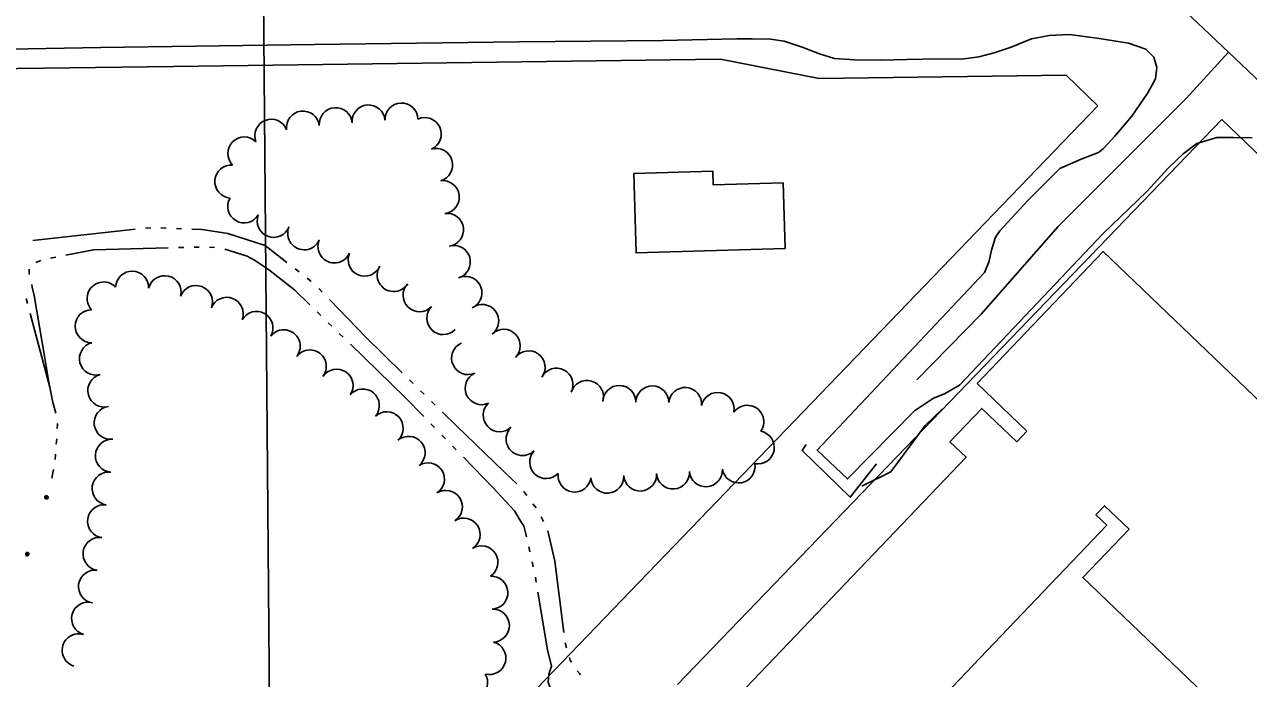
# Model space of a CAD drawing. Extents: x -2233 to 187241, y 4582 to 150524.
# Drawn here: x 118851 to 119593, y 59144 to 59541 of the extents above; entities that cross this region are included whole.
import ezdxf

# ---------------------------------------------------------------- set-up
doc = ezdxf.new("R2010")
doc.units = 0
for name, color, linetype in [('AP_X_Lights', 7, 'Continuous'), ('BLDG', 7, 'Continuous'), ('GE_X_CL_2000', 7, 'Continuous'), ('GRID', 7, 'Continuous'), ('ROAD', 7, 'Continuous'), ('RW_X_Fee_RW', 7, 'Continuous'), ('TREES', 7, 'Continuous'), ('WALL', 7, 'Continuous'), ('WATER', 7, 'Continuous')]:
    doc.layers.add(name, color=color, linetype=linetype)

msp = doc.modelspace()

# ---------------------------------------------------------------- linework, layer by layer
at = {"layer": 'AP_X_Lights'}
msp.add_line((119547.49, 59555.98), (119581.26, 59523.88), dxfattribs=at)
at = {"layer": 'BLDG'}
for points in [[(119220.37, 59450.22), (119268.43, 59451.64), (119268.67, 59443.4), (119311.02, 59444.65), (119312.2, 59404.81), (119221.79, 59402.14)], [(119428.71, 59322.89), (119458.87, 59294.02), (119452.76, 59287.62), (119431.6, 59307.89), (119412.22, 59287.64), (119422.04, 59278.25), (119288.3, 59138.51), (119353.46, 59076.15), (119507.45, 59237.03), (119500.86, 59243.34), (119506.1, 59248.82), (119520.93, 59234.63), (119492.86, 59205.31), (119743.4, 58965.5), (119723.26, 58944.44), (119818.63, 58853.16), (119838.81, 58874.24), (119858.51, 58855.38), (119963.14, 58964.7), (119505.31, 59402.92)]]:
    msp.add_lwpolyline(points, close=True, dxfattribs=at)
at = {"layer": 'GE_X_CL_2000'}
for points in [[(119581.26, 59523.88), (119555.67, 59495.75), (119477.89, 59418.22), (119431.21, 59364.96), (119392.07, 59325.26)], [(119581.26, 59523.88), (119600.89, 59505.21), (119680.68, 59431.05), (119773.11, 59341.6), (119866.66, 59252.17), (119876.49, 59242.77)]]:
    msp.add_lwpolyline(points, dxfattribs=at)
at = {"layer": 'GRID'}
msp.add_line((118990.74, 60122.13), (119014.28, 57424.46), dxfattribs=at)
at = {"layer": 'ROAD'}
msp.add_lwpolyline([(118763.69, 59524.18), (118896.98, 59526.73), (119026.6, 59528.53), (119150.84, 59530), (119237.81, 59530.9), (119283.02, 59531.97), (119292.26, 59531.98), (119303.45, 59531.73), (119311.62, 59530.57), (119322.65, 59526.85), (119333.05, 59522.75), (119342.22, 59520), (119354.6, 59519.24), (119370.29, 59519.01), (119386.13, 59519.31), (119405.36, 59519.83), (119419.31, 59519.62), (119429.76, 59520.92), (119439.04, 59523.5), (119449.48, 59526.93), (119461.69, 59531.94), (119472.54, 59533.92), (119484.71, 59534.62), (119502.78, 59532.18), (119520.68, 59529.34), (119531.07, 59525.63), (119536, 59520.74), (119537.74, 59514.61), (119536.89, 59507.63), (119532.42, 59499.25), (119522.53, 59485.13), (119512.33, 59472.86), (119505.23, 59465.16), (119502.41, 59463.11), (119491.83, 59458.91), (119478.87, 59453.4), (119459.43, 59433.93), (119442.49, 59415.57), (119439.91, 59411.69), (119437.46, 59403.82), (119435.86, 59396.53), (119433.3, 59390.27), (119331.6, 59282.59), (119350.18, 59265.15), (119390.84, 59306.51), (119402.37, 59314.12), (119408.87, 59316.78), (119418.06, 59321.92), (119505.1, 59413.64), (119531.73, 59439.35), (119544.77, 59453.53), (119553.78, 59462.26), (119562, 59468.37), (119574.15, 59472.16), (119584.36, 59472.17), (119595.74, 59471.99)], dxfattribs=at)
at = {"layer": 'RW_X_Fee_RW'}
for p, q in [((119332.8, 59507.95), (119273.1, 59519.56)), ((119482.8, 59509.95), (119332.8, 59507.95)), ((119502, 59491.35), (119482.8, 59509.95)), ((119246.96, 59140.57), (119577.2, 59482.95))]:
    msp.add_line(p, q, dxfattribs=at)
for points in [[(119273.1, 59519.56), (118941, 59515.16), (118783.2, 59513.07)], [(118994.48, 58964.56), (118997.57, 58967.69), (119202.7, 59180.64), (119502, 59491.35)], [(119577.2, 59482.95), (119842.87, 59228.62), (119876.49, 59196.44)]]:
    msp.add_lwpolyline(points, dxfattribs=at)
at = {"layer": 'TREES'}
for centre, radius, start, end in [((119019.66, 59478.12), 10, 7.42504, 187.42504), ((119039.54, 59480.22), 10, 4.63026, 184.63026), ((119059.47, 59481.84), 10, 4.63026, 184.63026), ((119079.44, 59482.97), 10, 1.87982, 181.87982), ((119000.44, 59473.16), 10, 21.53029, 201.53029), ((119093.56, 59474.19), 10, 294.39893, 114.39893), ((118984.06, 59462.43), 10, 44.95211, 224.95211), ((119100.49, 59455.49), 10, 286.25897, 106.25897), ((118976.19, 59445.39), 10, 85.43793, 265.43793), ((119104.57, 59435.97), 10, 277.31549, 97.31549), ((118983.97, 59430.29), 10, 149.12381, 329.12381), ((119001.89, 59421.57), 10, 158.94403, 338.94403), ((119107.11, 59416.13), 10, 277.31549, 97.31549), ((119020.4, 59414), 10, 156.5614, 336.5614), ((119038.75, 59406.04), 10, 156.5614, 336.5614), ((119111.25, 59396.63), 10, 286.6231, 106.6231), ((119057.08, 59398.05), 10, 156.31764, 336.31764), ((119074.72, 59388.74), 10, 148.04858, 328.04858), ((118898.7, 59374.55), 10, 43.16242, 223.16242), ((118915.98, 59381.07), 10, 358.14701, 178.14701), ((118935.69, 59378.34), 10, 346.08141, 166.08141), ((119118.24, 59377.94), 10, 294.39925, 114.39925), ((118954.73, 59372.37), 10, 339.0853, 159.0853), ((119090.4, 59376.5), 10, 136.03756, 316.03756), ((118973.41, 59365.22), 10, 339.02496, 159.02496), ((119104.8, 59362.62), 10, 136.03756, 316.03756), ((119128.43, 59360.88), 10, 307.34209, 127.34209), ((118891.44, 59357.71), 10, 90.20061, 270.20061), ((118991.44, 59356.68), 10, 330.30712, 150.30712), ((119008, 59345.56), 10, 321.92885, 141.92885), ((119141.53, 59345.82), 10, 314.67087, 134.67087), ((118894.01, 59338.04), 10, 104.71747, 284.71747), ((119119.84, 59338.34), 10, 114.34756, 294.34756), ((119115.72, 59347.45), 0.00000000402, 114.30455, 294.30455), ((119023.82, 59333.34), 10, 322.7127, 142.7127), ((119156.62, 59332.79), 10, 323.7249, 143.7249), ((119173.55, 59322.25), 10, 332.45644, 152.45644), ((118899.09, 59318.7), 10, 104.71747, 284.71747), ((119040.06, 59321.68), 10, 325.9185, 145.9185), ((119128.09, 59320.12), 10, 114.34756, 294.34756), ((119192.02, 59314.83), 10, 343.72114, 163.72114), ((119056, 59309.64), 10, 319.92739, 139.92739), ((119211.61, 59311.81), 10, 358.8041, 178.8041), ((119231.61, 59311.49), 10, 359.34803, 179.34803), ((119251.57, 59310.52), 10, 355.08388, 175.08388), ((119271.32, 59307.59), 10, 348.01189, 168.01189), ((119139.05, 59303.72), 10, 133.17719, 313.17719), ((119289.29, 59299.78), 10, 325.01352, 145.01352), ((118902.95, 59299.11), 10, 97.57867, 277.57867), ((119070.48, 59295.9), 10, 313.09344, 133.09344), ((119152.93, 59289.32), 10, 134.70949, 314.70949), ((118903.69, 59279.22), 10, 86.64889, 266.64889), ((119083.77, 59280.96), 10, 310.20128, 130.20128), ((119295.67, 59284.21), 10, 259.55432, 79.55432), ((119167.23, 59275.33), 10, 136.55526, 316.55526), ((119095.59, 59264.97), 9.93, 302.74824, 122.74824), ((119284, 59272.7), 10, 189.61736, 9.61736), ((118901.72, 59259.33), 10, 82.06685, 262.06685), ((119184.4, 59267.13), 10, 172.39256, 352.39256), ((119204.29, 59266.46), 10, 183.74288, 3.74288), ((119224.25, 59267.77), 10, 183.74288, 3.74288), ((119244.21, 59269.07), 10, 183.74288, 3.74288), ((119264.16, 59270.38), 10, 183.74288, 3.74288), ((119106.37, 59248.21), 10, 302.74824, 122.74824), ((118898.96, 59239.52), 10, 82.06685, 262.06685), ((119117.19, 59231.39), 10, 302.74824, 122.74824), ((118896.2, 59219.71), 10, 82.06685, 262.06685), ((119128.01, 59214.57), 10, 302.74824, 122.74824), ((118893.44, 59199.9), 10, 82.06685, 262.06685), ((119133.99, 59196.17), 10, 273.24629, 93.24629), ((118889.27, 59180.4), 10, 73.80284, 253.80284), ((119134.9, 59176.19), 10, 272.00004, 92.00004), ((118883.51, 59161.25), 10, 72.70568, 252.70568), ((119132.78, 59156.51), 10, 255.70803, 75.70803), ((119121.75, 59141.66), 10, 211.07162, 31.07162)]:
    msp.add_arc(centre, radius, start, end, dxfattribs=at)
at = {"layer": 'WALL'}
for points in [[(119407.72, 59307.72), (119397.12, 59297.54), (119376.37, 59269.45), (119358.87, 59260.81)], [(119367.77, 59274.29), (119351.79, 59254.01), (119322.5, 59282.34), (119325.09, 59286.03)]]:
    msp.add_lwpolyline(points, dxfattribs=at)
at = {"layer": 'WATER'}
for p, q in [((118917.93, 59416.51), (118855.81, 59409.58)), ((118927.27, 59417.3), (118924.15, 59417.05)), ((118936.63, 59417.15), (118933.51, 59417.28)), ((118945.99, 59416.77), (118942.87, 59416.89)), ((118866.55, 59399.03), (118869.62, 59399.63)), ((118944.18, 59405.4), (118947.31, 59405.49)), ((118962.93, 59405.56), (118966.05, 59405.51)), ((118857.62, 59396.31), (118860.53, 59397.45)), ((119017.32, 59390.66), (119014.86, 59392.58)), ((119024.73, 59384.89), (119022.26, 59386.81)), ((119031.39, 59378.31), (119029.22, 59380.56)), ((118851.69, 59374.54), (118852.49, 59371.52)), ((119028.27, 59366.36), (119030.52, 59364.18)), ((119034.99, 59359.83), (119037.23, 59357.66)), ((119041.72, 59353.3), (119043.96, 59351.13)), ((119086.52, 59322.96), (119084.28, 59325.15)), ((119093.23, 59316.42), (119090.99, 59318.6)), ((119099.93, 59309.87), (119097.69, 59312.05)), ((119097.35, 59298.45), (119099.53, 59296.22)), ((118870.22, 59289.41), (118869.99, 59286.3)), ((119103.9, 59291.75), (119106.08, 59289.51)), ((118869.53, 59280.06), (118869.31, 59276.94)), ((119110.45, 59285.04), (119112.63, 59282.81)), ((118868.25, 59270.78), (118867.33, 59265.54)), ((119155.5, 59255.07), (119153.64, 59257.58)), ((119161.08, 59247.54), (119159.23, 59250.05)), ((119165.69, 59239.4), (119164.28, 59242.19)), ((119156.68, 59223.96), (119157.36, 59220.9)), ((119158.71, 59214.8), (119159.39, 59211.75)), ((119160.68, 59205.64), (119161.2, 59202.57))]:
    msp.add_line(p, q, dxfattribs=at)
for points in [[(119009.92, 59396.41), (118996.82, 59406.61), (118974.08, 59413.83), (118958.51, 59416.25), (118952.24, 59416.5)], [(118875.76, 59400.8), (118892.48, 59404.01), (118937.93, 59405.24)], [(118953.55, 59405.65), (118955.57, 59405.71), (118956.68, 59405.69)], [(118972.18, 59404.37), (118985.8, 59400.19), (118990.32, 59397.71), (118998.83, 59392.09), (119014.66, 59379.57), (119023.79, 59370.71)], [(118853.65, 59389.12), (118853.6, 59389.34), (118853.57, 59392.24)], [(118865.76, 59321.46), (118863.1, 59338.3), (118856.46, 59376.29), (118855.41, 59381.44), (118855.05, 59383.03)], [(119079.8, 59329.51), (119057.72, 59351.06), (119035.73, 59373.82)], [(118854.09, 59365.48), (118865.96, 59320.72), (118867.82, 59311.54), (118869.6, 59304.96)], [(119048.45, 59346.77), (119081.46, 59314.72), (119092.98, 59302.92)], [(119149.5, 59262.23), (119141.83, 59269.5), (119112.84, 59297.27), (119104.4, 59305.5)], [(118870.52, 59298.77), (118870.61, 59298.21), (118870.52, 59295.65)], [(119117, 59278.33), (119123.36, 59271.82), (119134.81, 59259.86), (119148.06, 59245.79), (119152.47, 59238.33), (119153.6, 59236.69), (119154.94, 59231.82), (119155.33, 59230.06)], [(119178, 59172.04), (119172.43, 59215.27), (119168.16, 59233.7)], [(119162.24, 59196.39), (119168.08, 59161.5), (119170.51, 59151.71), (119168.95, 59146.85), (119168.43, 59141.81), (119170.27, 59137.11), (119171.13, 59135.51)], [(119179.54, 59162.81), (119178.91, 59164.95), (119178.79, 59165.85)], [(119182.52, 59153.96), (119181.76, 59155.31), (119181.32, 59156.83)], [(119188.07, 59146.46), (119187.63, 59146.94), (119186.02, 59148.82)]]:
    msp.add_lwpolyline(points, dxfattribs=at)
for points in [[(118864.04, 59253.92), (118864.02, 59254.03), (118864.02, 59254.03), (118864.01, 59254.03), (118864.01, 59254.04), (118864, 59254.03), (118864, 59254.03), (118863.99, 59254.02), (118863.98, 59253.93), (118863.02, 59254.11), (118863.07, 59254.39), (118863.28, 59254.72), (118863.6, 59254.95), (118863.99, 59255.03), (118864.38, 59254.97), (118864.71, 59254.75), (118864.94, 59254.42), (118865, 59254.13)], [(118863.97, 59254.12), (118863.99, 59254.01), (118864, 59254.01), (118864, 59254.01), (118864.01, 59254), (118864.02, 59254.01), (118864.02, 59254.01), (118864.02, 59254.02), (118864.04, 59254.11), (118865, 59253.94), (118864.95, 59253.66), (118864.75, 59253.33), (118864.42, 59253.1), (118864.03, 59253.01), (118863.64, 59253.08), (118863.31, 59253.3), (118863.08, 59253.63), (118863.02, 59253.92)], [(118852.43, 59219.44), (118852.41, 59219.54), (118852.4, 59219.54), (118852.4, 59219.55), (118852.39, 59219.55), (118852.39, 59219.55), (118852.38, 59219.54), (118852.38, 59219.54), (118852.36, 59219.44), (118851.4, 59219.61), (118851.45, 59219.89), (118851.67, 59220.23), (118851.98, 59220.46), (118852.37, 59220.54), (118852.76, 59220.48), (118853.1, 59220.26), (118853.32, 59219.93), (118853.38, 59219.64)], [(118852.36, 59219.63), (118852.38, 59219.53), (118852.38, 59219.52), (118852.39, 59219.52), (118852.39, 59219.52), (118852.4, 59219.52), (118852.4, 59219.52), (118852.41, 59219.53), (118852.43, 59219.62), (118853.38, 59219.45), (118853.33, 59219.17), (118853.13, 59218.84), (118852.8, 59218.62), (118852.41, 59218.52), (118852.02, 59218.6), (118851.69, 59218.81), (118851.47, 59219.13), (118851.4, 59219.43)]]:
    msp.add_lwpolyline(points, close=True, dxfattribs=at)

doc.saveas('drawing.dxf')
